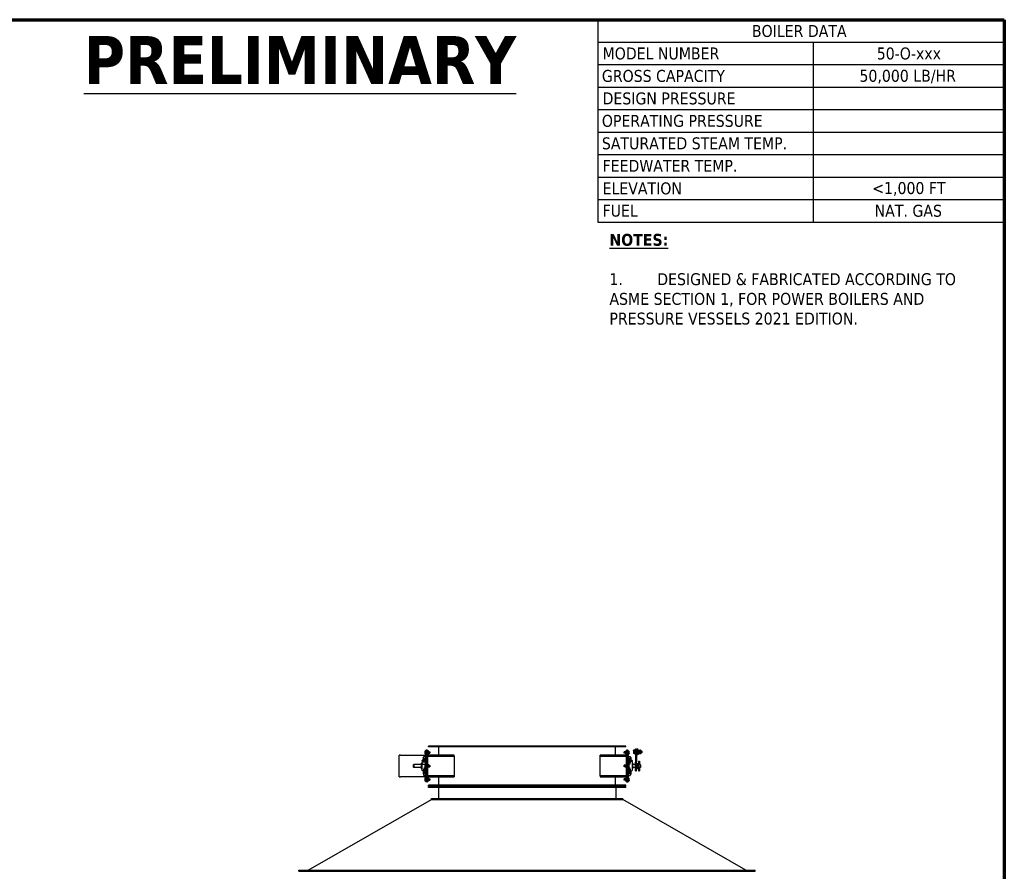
# Model space of a CAD drawing. Header units: inches. Extents: x 18 to 846, y -67 to 561.
# Tile 662 of 662: x 599 to 846, y 347 to 561. Entities that reach past the tile are written whole.
import ezdxf

# ---------------------------------------------------------------- set-up
doc = ezdxf.new("R2010")
doc.units = ezdxf.units.IN
doc.header["$LTSCALE"] = 24
doc.header["$MEASUREMENT"] = 0
for name, color, linetype, lineweight in [('Border (ANSI)', 7, 'Continuous', 70), ('Symbol (ANSI)', 7, 'Continuous', 25), ('Visible (ANSI)', 7, 'Continuous', 30)]:
    doc.layers.add(name, color=color, linetype=linetype, lineweight=lineweight)
doc.styles.add('Note Text (ANSI)', font='tahoma.ttf')

# ---------------------------------------------------------------- blocks, each defined once
blk = doc.blocks.new('Borders SUPERIOR BORDER')
at = {"layer": 'Border (ANSI)'}
for p, q in [((0.75, 23.375), (35.25, 23.375)), ((35.25, 23.375), (35.25, 0.625))]:
    blk.add_line(p, q, dxfattribs=at)
blk = doc.blocks.new('Table2')
at = {"layer": 'Symbol (ANSI)'}
for p, q in [((31, 23.375), (35.25, 23.375)), ((31, 23.375), (31, 23.14)), ((35.25, 23.375), (35.25, 23.14)), ((31, 23.14), (35.25, 23.14)), ((31, 23.14), (31, 21.259)), ((33.25, 23.14), (33.25, 21.259)), ((35.25, 23.14), (35.25, 21.259)), ((31, 22.905), (35.25, 22.905)), ((31, 22.67), (35.25, 22.67)), ((31, 22.434), (35.25, 22.434)), ((31, 22.199), (35.25, 22.199)), ((31, 21.964), (35.25, 21.964)), ((31, 21.729), (35.25, 21.729)), ((31, 21.494), (35.25, 21.494)), ((31, 21.259), (35.25, 21.259))]:
    blk.add_line(p, q, dxfattribs=at)
at = {"layer": 'Symbol (ANSI)', "char_height": 0.125, "attachment_point": 7, "style": 'Note Text (ANSI)'}
for s, insert in [('BOILER DATA', (32.61, 23.192)), ('MODEL NUMBER', (31.048, 22.957)), ('50-O-xxx', (33.916, 22.957)), ('GROSS CAPACITY', (31.041, 22.722)), ('50,000 LB/HR', (33.735, 22.706)), ('DESIGN PRESSURE', (31.048, 22.487)), ('OPERATING PRESSURE', (31.041, 22.252)), ('SATURATED STEAM TEMP.', (31.041, 22.017)), ('FEEDWATER TEMP.', (31.048, 21.784)), ('ELEVATION', (31.048, 21.546)), ('<1,000 FT', (33.869, 21.532)), ('FUEL', (31.048, 21.313)), ('NAT. GAS', (33.894, 21.312))]:
    blk.add_mtext(s, dxfattribs=dict(at, insert=insert))

msp = doc.modelspace()

# ---------------------------------------------------------------- linework, layer by layer
at = {"layer": 'Visible (ANSI)'}
for p, q in [((750.9558, 378.66786), (701.4558, 378.66786)), ((701.4558, 378.48036), (701.4558, 378.66786)), ((750.9558, 378.48036), (701.4558, 378.48036)), ((704.0183, 376.35536), (704.0183, 378.48036)), ((748.3933, 376.35536), (748.3933, 378.48036)), ((750.9558, 378.48036), (750.9558, 378.66786)), ((694.4558, 376.41786), (694.0808, 376.41786)), ((694.0808, 370.91786), (694.0808, 376.41786)), ((694.4558, 376.41786), (700.4558, 376.41786)), ((700.09643, 375.71474), (700.12155, 375.75825)), ((700.09643, 375.71474), (700.09643, 375.67706)), ((700.09643, 375.67706), (700.09643, 375.43349)), ((700.3058, 375.75825), (700.12155, 375.75825)), ((700.3058, 375.75825), (700.3058, 375.59587)), ((700.3058, 375.68661), (700.3308, 375.68661)), ((700.3308, 375.63191), (700.3308, 376.07411)), ((700.8308, 376.07411), (700.3308, 376.07411)), ((700.4558, 376.41786), (700.6433, 376.41786)), ((700.5628, 377.32386), (700.5879, 377.36734)), ((700.5628, 377.32386), (700.57415, 377.34353)), ((700.5628, 377.32386), (700.5628, 377.28622)), ((700.5628, 377.32386), (700.5628, 377.26074)), ((700.5628, 377.28622), (700.5628, 377.04286)), ((700.5628, 377.26074), (700.5628, 376.99811)), ((700.5628, 377.04286), (700.5628, 376.79951)), ((700.5628, 376.99811), (700.5628, 376.78024)), ((700.5628, 376.79951), (700.5628, 376.76186)), ((700.5628, 376.78024), (700.5628, 376.76186)), ((700.5628, 376.76186), (700.5879, 376.71839)), ((700.5628, 376.76186), (700.57415, 376.7422)), ((700.8308, 377.36734), (700.5879, 377.36734)), ((700.8308, 377.2051), (700.5879, 377.2051)), ((700.8308, 376.88063), (700.5879, 376.88063)), ((700.8308, 376.71839), (700.5879, 376.71839)), ((700.6433, 376.41786), (700.8308, 376.41786)), ((700.6433, 376.07411), (700.6433, 376.41786)), ((701.0183, 377.66786), (700.8308, 377.66786)), ((700.8308, 377.66786), (700.8308, 377.16786)), ((700.8308, 370.16786), (700.8308, 377.16786)), ((701.0183, 377.66786), (701.0183, 377.16786)), ((701.0183, 377.16786), (701.0183, 377.66786)), ((701.2058, 377.66786), (701.0183, 377.66786)), ((701.0183, 370.16786), (701.0183, 377.16786)), ((701.0183, 377.16786), (701.0183, 370.16786)), ((701.2058, 377.66786), (701.2058, 377.16786)), ((701.2058, 377.32436), (701.23095, 377.36791)), ((701.2058, 377.16786), (701.2058, 370.16786)), ((701.2058, 376.76136), (701.23095, 376.71782)), ((701.3933, 376.16786), (701.2058, 376.16786)), ((701.50966, 377.36791), (701.23095, 377.36791)), ((701.50966, 377.20539), (701.23095, 377.20539)), ((701.50966, 376.88034), (701.23095, 376.88034)), ((701.50966, 376.71782), (701.23095, 376.71782)), ((707.87454, 376.35536), (701.3933, 376.35536)), ((701.3933, 376.16786), (707.87454, 376.16786)), ((701.5348, 377.32436), (701.50966, 377.36791)), ((701.5348, 376.76136), (701.50966, 376.71782)), ((701.5348, 377.28665), (701.5348, 377.32436)), ((701.5348, 377.04286), (701.5348, 377.28665)), ((701.5348, 377.23036), (701.79364, 377.23036)), ((701.5348, 376.79908), (701.5348, 377.04286)), ((701.5348, 376.85536), (701.79364, 376.85536)), ((701.5348, 376.76136), (701.5348, 376.79908)), ((701.79364, 376.85536), (701.79364, 377.23036)), ((701.83081, 377.19202), (701.79364, 377.23036)), ((701.83081, 376.89371), (701.79364, 376.85536)), ((701.83081, 377.19202), (701.83081, 376.89371)), ((707.87454, 376.16786), (707.87454, 376.35536)), ((707.87454, 376.16786), (707.87454, 371.16786)), ((751.0183, 376.35536), (744.53707, 376.35536)), ((744.53707, 376.16786), (744.53707, 376.35536)), ((744.53707, 376.16786), (751.0183, 376.16786)), ((744.53707, 371.16786), (744.53707, 376.16786)), ((750.5808, 377.19202), (750.61797, 377.23036)), ((750.5808, 376.89371), (750.5808, 377.19202)), ((750.5808, 376.89371), (750.61797, 376.85536)), ((750.61797, 377.23036), (750.61797, 376.85536)), ((750.8768, 377.23036), (750.61797, 377.23036)), ((750.8768, 376.85536), (750.61797, 376.85536)), ((750.8768, 377.32436), (750.90195, 377.36791)), ((750.8768, 377.32436), (750.8768, 377.28665)), ((750.8768, 377.28665), (750.8768, 377.04286)), ((750.8768, 377.04286), (750.8768, 376.79908)), ((750.8768, 376.79908), (750.8768, 376.76136)), ((750.8768, 376.76136), (750.90195, 376.71782)), ((750.90195, 377.36791), (751.18066, 377.36791)), ((750.90195, 377.20539), (751.18066, 377.20539)), ((750.90195, 376.88034), (751.18066, 376.88034)), ((750.90195, 376.71782), (751.18066, 376.71782)), ((751.0183, 376.16786), (751.2058, 376.16786)), ((751.2058, 377.32436), (751.18066, 377.36791)), ((751.2058, 376.76136), (751.18066, 376.71782)), ((751.2058, 377.16786), (751.2058, 377.66786)), ((751.3933, 377.66786), (751.2058, 377.66786)), ((751.2058, 370.16786), (751.2058, 377.16786)), ((751.3933, 377.16786), (751.3933, 377.66786)), ((751.3933, 377.66786), (751.5808, 377.66786)), ((751.3933, 377.66786), (751.3933, 377.16786)), ((751.3933, 377.16786), (751.3933, 370.16786)), ((751.3933, 370.16786), (751.3933, 377.16786)), ((751.5808, 377.16786), (751.5808, 377.66786)), ((751.5808, 377.36734), (751.82371, 377.36734)), ((751.5808, 377.2051), (751.82371, 377.2051)), ((751.5808, 377.16786), (751.5808, 370.16786)), ((751.5808, 376.88063), (751.82371, 376.88063)), ((751.5808, 376.71839), (751.82371, 376.71839)), ((751.5808, 376.07411), (752.0808, 376.07411)), ((751.8488, 377.32386), (751.82371, 377.36734)), ((751.8488, 376.76186), (751.82371, 376.71839)), ((751.8488, 377.28622), (751.8488, 377.32386)), ((751.8488, 377.04286), (751.8488, 377.28622)), ((751.8488, 376.79951), (751.8488, 377.04286)), ((751.8488, 376.76186), (751.8488, 376.79951)), ((752.0808, 376.07411), (752.0808, 375.63191)), ((752.10581, 375.68661), (752.0808, 375.68661)), ((752.10581, 375.59587), (752.10581, 375.75825)), ((752.10581, 375.75825), (752.29006, 375.75825)), ((752.31518, 375.71474), (752.29006, 375.75825)), ((752.31518, 375.67706), (752.31518, 375.71474)), ((752.31518, 375.43349), (752.31518, 375.67706)), ((752.9148, 377.5784), (752.9286, 377.6023)), ((752.9148, 377.5784), (752.9148, 377.55593)), ((752.9148, 377.55593), (752.9148, 377.26894)), ((752.9148, 377.26894), (752.9148, 376.91641)), ((752.9148, 376.91641), (752.9148, 376.8284)), ((752.9148, 376.8284), (752.9286, 376.8045)), ((753.2788, 377.62975), (752.9483, 377.62975)), ((753.2788, 377.48211), (752.9483, 377.48211)), ((753.2788, 377.05576), (752.9483, 377.05576)), ((753.2788, 376.77705), (752.9483, 376.77705)), ((753.2788, 377.7349), (753.2788, 376.6719)), ((753.2788, 377.7349), (753.4558, 377.7349)), ((753.2788, 376.6719), (753.4558, 376.6719)), ((753.4558, 377.7841), (753.4558, 377.9534)), ((753.4558, 377.9534), (753.6433, 377.9534)), ((753.4558, 377.7841), (753.4558, 374.63571)), ((753.6433, 377.7841), (753.6433, 377.9534)), ((753.6433, 377.7841), (753.6433, 374.63571)), ((753.6433, 377.7349), (753.8203, 377.7349)), ((753.6433, 376.6719), (753.8203, 376.6719)), ((753.8203, 377.9534), (754.0078, 377.9534)), ((753.8203, 377.9534), (753.8203, 376.4534)), ((754.0078, 376.4534), (753.8203, 376.4534)), ((754.0078, 376.4534), (754.0078, 377.9534)), ((754.0078, 377.7349), (754.1848, 377.7349)), ((754.0078, 376.6719), (754.1848, 376.6719)), ((754.1848, 377.7349), (754.1848, 376.6719)), ((754.1848, 377.6379), (754.3098, 377.6379)), ((754.1848, 376.7689), (754.3098, 376.7689)), ((754.3098, 377.6379), (754.3098, 376.82346)), ((754.3098, 377.5784), (754.3236, 377.6023)), ((754.3098, 376.8284), (754.3236, 376.8045)), ((754.3098, 376.82346), (754.3098, 376.8093)), ((754.3098, 376.8093), (754.3098, 376.7689)), ((754.3433, 377.62975), (754.71431, 377.62975)), ((754.3433, 377.48211), (754.71431, 377.48211)), ((754.3433, 377.05576), (754.71431, 377.05576)), ((754.3433, 376.77705), (754.71431, 376.77705)), ((754.7478, 377.5784), (754.73401, 377.6023)), ((754.7478, 376.8284), (754.73401, 376.8045)), ((754.7478, 377.55593), (754.7478, 377.5784)), ((754.7478, 377.26894), (754.7478, 377.55593)), ((754.7478, 377.4534), (754.98304, 377.4534)), ((754.7478, 376.91641), (754.7478, 377.26894)), ((754.7478, 376.9534), (754.98304, 376.9534)), ((754.7478, 376.8284), (754.7478, 376.91641)), ((754.98304, 376.9534), (754.98304, 377.4534)), ((755.02881, 377.40621), (754.98304, 377.4534)), ((755.02881, 377.00059), (754.98304, 376.9534)), ((755.02881, 377.40621), (755.02881, 377.00059)), ((697.7058, 373.98036), (697.7683, 374.04286)), ((697.7058, 373.35536), (697.7058, 373.98036)), ((697.7058, 373.35536), (697.7683, 373.29286)), ((697.7683, 374.04286), (697.7683, 373.29286)), ((699.7058, 374.04286), (697.7683, 374.04286)), ((699.7058, 373.29286), (697.7683, 373.29286)), ((699.7058, 372.93361), (699.7058, 374.40211)), ((699.86205, 375.07256), (699.86205, 375.10185)), ((700.22797, 375.10185), (699.86205, 375.10185)), ((699.86205, 375.07256), (699.86205, 374.50687)), ((699.86205, 374.36545), (699.86205, 374.50687)), ((699.86205, 374.36545), (699.86205, 374.03677)), ((699.86205, 372.53036), (699.86205, 374.03677)), ((700.3808, 374.07594), (699.91205, 374.07594)), ((700.09643, 375.43349), (700.09643, 375.18992)), ((700.09643, 375.18992), (700.09643, 375.15224)), ((700.09643, 375.15224), (700.12155, 375.10873)), ((700.3058, 375.59587), (700.12155, 375.59587)), ((700.3058, 375.27111), (700.12155, 375.27111)), ((700.23773, 375.10873), (700.12155, 375.10873)), ((700.15863, 374.74216), (700.15863, 374.80828)), ((700.22005, 375.09436), (700.19067, 375.06206)), ((700.29643, 374.68591), (700.29643, 374.75202)), ((700.3058, 375.59587), (700.3058, 375.27111)), ((700.3058, 375.27111), (700.3058, 375.12381)), ((700.3058, 375.18036), (700.3308, 375.18036)), ((700.3308, 375.63191), (700.3308, 375.59782)), ((700.3308, 375.11931), (700.3308, 375.59782)), ((700.3308, 375.59782), (700.3808, 375.59782)), ((700.3808, 375.10185), (700.36489, 375.10185)), ((700.37281, 375.09436), (700.40219, 375.06206)), ((700.3808, 375.59782), (700.3808, 375.10089)), ((700.3808, 375.10089), (700.8308, 375.10089)), ((700.7308, 374.07655), (700.3808, 374.07655)), ((700.3808, 374.07655), (700.3808, 374.03567)), ((700.3808, 373.30005), (700.3808, 371.73791)), ((700.43422, 374.74216), (700.43422, 374.80828)), ((700.5628, 373.94886), (700.5879, 373.99234)), ((700.5628, 373.94886), (700.5628, 373.91122)), ((700.5628, 373.91122), (700.5628, 373.66786)), ((700.5628, 373.66786), (700.5628, 373.42451)), ((700.5628, 373.42451), (700.5628, 373.38686)), ((700.5628, 373.38686), (700.5879, 373.34339)), ((700.8308, 373.99234), (700.5879, 373.99234)), ((700.8308, 373.8301), (700.5879, 373.8301)), ((700.8308, 373.50563), (700.5879, 373.50563)), ((700.8308, 373.34339), (700.5879, 373.34339)), ((700.7308, 375.10073), (700.7308, 375.07256)), ((700.7308, 375.10073), (700.8308, 375.10073)), ((700.7308, 374.50687), (700.7308, 375.07256)), ((700.8308, 374.60523), (700.7308, 374.60523)), ((700.7308, 374.50687), (700.7308, 374.36545)), ((700.7308, 374.07655), (700.7308, 374.36545)), ((700.7308, 374.03567), (700.7308, 374.07655)), ((700.8308, 374.04286), (700.7308, 374.04286)), ((700.7308, 374.03567), (700.7308, 373.99234)), ((700.7308, 373.34339), (700.7308, 373.30005)), ((700.7308, 372.58209), (700.7308, 373.30005)), ((700.8308, 373.29286), (700.7308, 373.29286)), ((701.2058, 373.94936), (701.23095, 373.99291)), ((701.2058, 373.38636), (701.23095, 373.34282)), ((701.50966, 373.99291), (701.23095, 373.99291)), ((701.50966, 373.83039), (701.23095, 373.83039)), ((701.50966, 373.50534), (701.23095, 373.50534)), ((701.50966, 373.34282), (701.23095, 373.34282)), ((701.5348, 373.94936), (701.50966, 373.99291)), ((701.5348, 373.38636), (701.50966, 373.34282)), ((701.5348, 373.91165), (701.5348, 373.94936)), ((701.5348, 373.66786), (701.5348, 373.91165)), ((701.5348, 373.85536), (701.79364, 373.85536)), ((701.5348, 373.42408), (701.5348, 373.66786)), ((701.5348, 373.48036), (701.79364, 373.48036)), ((701.5348, 373.38636), (701.5348, 373.42408)), ((701.79364, 373.48036), (701.79364, 373.85536)), ((701.83081, 373.81702), (701.79364, 373.85536)), ((701.83081, 373.51871), (701.79364, 373.48036)), ((701.83081, 373.81702), (701.83081, 373.51871)), ((750.5808, 373.81702), (750.61797, 373.85536)), ((750.5808, 373.51871), (750.5808, 373.81702)), ((750.5808, 373.51871), (750.61797, 373.48036)), ((750.61797, 373.85536), (750.61797, 373.48036)), ((750.8768, 373.85536), (750.61797, 373.85536)), ((750.8768, 373.48036), (750.61797, 373.48036)), ((750.8768, 373.94936), (750.90195, 373.99291)), ((750.8768, 373.94936), (750.8768, 373.91165)), ((750.8768, 373.91165), (750.8768, 373.66786)), ((750.8768, 373.66786), (750.8768, 373.42408)), ((750.8768, 373.42408), (750.8768, 373.38636)), ((750.8768, 373.38636), (750.90195, 373.34282)), ((750.90195, 373.99291), (751.18066, 373.99291)), ((750.90195, 373.83039), (751.18066, 373.83039)), ((750.90195, 373.50534), (751.18066, 373.50534)), ((750.90195, 373.34282), (751.18066, 373.34282)), ((751.2058, 373.94936), (751.18066, 373.99291)), ((751.2058, 373.38636), (751.18066, 373.34282)), ((751.5808, 374.75364), (751.6808, 374.75364)), ((751.5808, 374.60523), (751.6808, 374.60523)), ((751.6808, 374.04286), (751.5808, 374.04286)), ((751.5808, 373.99234), (751.82371, 373.99234)), ((751.5808, 373.8301), (751.82371, 373.8301)), ((751.5808, 373.50563), (751.82371, 373.50563)), ((751.5808, 373.34339), (751.82371, 373.34339)), ((751.6808, 373.29286), (751.5808, 373.29286)), ((751.6808, 374.75364), (751.6808, 374.03567)), ((751.6808, 373.99234), (751.6808, 374.03567)), ((751.6808, 373.30005), (751.6808, 373.34339)), ((751.6808, 373.30005), (751.6808, 372.58209)), ((751.8488, 373.94886), (751.82371, 373.99234)), ((751.8488, 373.38686), (751.82371, 373.34339)), ((751.8488, 373.91122), (751.8488, 373.94886)), ((751.8488, 373.66786), (751.8488, 373.91122)), ((751.8488, 373.42451), (751.8488, 373.66786)), ((751.8488, 373.38686), (751.8488, 373.42451)), ((752.0308, 374.03567), (752.0308, 375.59782)), ((752.0308, 375.59782), (752.0808, 375.59782)), ((752.0308, 374.38765), (752.0808, 374.38765)), ((752.0308, 371.73791), (752.0308, 373.30005)), ((752.0808, 375.59782), (752.0808, 375.63191)), ((752.0808, 375.59782), (752.0808, 374.38765)), ((752.10581, 375.18036), (752.0808, 375.18036)), ((752.0808, 375.10185), (752.54955, 375.10185)), ((752.0808, 374.85536), (752.49955, 374.85536)), ((752.10581, 375.27111), (752.10581, 375.59587)), ((752.10581, 375.59587), (752.29006, 375.59587)), ((752.10581, 375.27111), (752.29006, 375.27111)), ((752.10581, 375.10873), (752.10581, 375.27111)), ((752.10581, 375.10873), (752.29006, 375.10873)), ((752.31518, 375.15224), (752.29006, 375.10873)), ((752.31518, 375.18992), (752.31518, 375.43349)), ((752.31518, 375.15224), (752.31518, 375.18992)), ((752.54955, 375.10185), (752.54955, 375.07256)), ((752.54955, 374.80536), (752.54955, 375.07256)), ((752.54955, 374.80536), (752.54955, 372.53036)), ((752.7058, 374.40211), (752.7058, 372.93361)), ((753.4558, 374.04286), (752.7058, 374.04286)), ((753.4558, 373.29286), (752.7058, 373.29286)), ((753.4558, 372.41786), (753.4558, 374.63571)), ((753.6433, 372.41786), (753.6433, 374.63571)), ((753.7651, 374.29286), (753.6433, 374.38973)), ((753.7651, 374.29286), (754.14955, 374.29286)), ((753.7651, 374.29286), (753.7651, 373.41256)), ((753.7651, 373.41256), (753.7651, 373.04286)), ((754.14955, 373.04286), (754.14955, 374.29286)), ((754.2058, 374.27779), (754.14955, 374.29286)), ((754.2058, 374.88953), (754.2058, 374.91786)), ((754.2058, 374.91786), (754.3933, 374.91786)), ((754.2058, 374.88953), (754.2058, 374.27779)), ((754.2058, 374.27779), (754.2058, 373.05794)), ((754.6433, 374.04286), (754.2058, 374.04286)), ((754.6433, 373.29286), (754.2058, 373.29286)), ((754.3933, 374.88953), (754.3933, 374.91786)), ((754.3933, 374.88953), (754.3933, 374.04286)), ((754.3933, 373.29286), (754.3933, 372.44301)), ((754.6433, 373.29286), (754.6433, 374.04286)), ((754.7058, 373.98036), (754.6433, 374.04286)), ((754.7058, 373.35536), (754.6433, 373.29286)), ((754.7058, 373.98036), (754.7058, 373.35536)), ((694.0808, 370.91786), (694.4558, 370.91786)), ((700.4558, 370.91786), (694.4558, 370.91786)), ((700.3308, 372.48036), (699.91205, 372.48036)), ((700.09643, 372.18349), (700.12155, 372.227)), ((700.09643, 372.18349), (700.09643, 372.14581)), ((700.09643, 372.14581), (700.09643, 371.90224)), ((700.09643, 371.90224), (700.09643, 371.65867)), ((700.09643, 371.65867), (700.09643, 371.62099)), ((700.09643, 371.62099), (700.12155, 371.57748)), ((700.3058, 372.227), (700.12155, 372.227)), ((700.3058, 372.06462), (700.12155, 372.06462)), ((700.3058, 371.73986), (700.12155, 371.73986)), ((700.3058, 371.57748), (700.12155, 371.57748)), ((700.3058, 372.227), (700.3058, 372.06462)), ((700.3058, 372.15536), (700.3308, 372.15536)), ((700.3058, 372.06462), (700.3058, 371.73986)), ((700.3058, 371.73986), (700.3058, 371.57748)), ((700.3058, 371.64911), (700.3308, 371.64911)), ((700.3808, 372.94808), (700.3308, 372.94808)), ((700.3308, 371.73791), (700.3308, 372.94808)), ((700.3808, 371.73791), (700.3308, 371.73791)), ((700.3308, 371.73791), (700.3308, 371.70382)), ((700.3308, 371.26161), (700.3308, 371.70382)), ((700.8308, 371.26161), (700.3308, 371.26161)), ((700.4558, 370.91786), (700.6433, 370.91786)), ((700.6433, 370.91786), (700.6433, 371.26161)), ((700.6433, 370.91786), (700.8308, 370.91786)), ((700.8308, 372.7305), (700.7308, 372.7305)), ((700.8308, 372.58209), (700.7308, 372.58209)), ((701.3933, 371.16786), (701.2058, 371.16786)), ((707.87454, 371.16786), (701.3933, 371.16786)), ((701.3933, 370.98036), (707.87454, 370.98036)), ((704.0183, 368.85536), (704.0183, 370.98036)), ((707.87454, 371.16786), (707.87454, 370.98036)), ((744.53707, 371.16786), (744.53707, 370.98036)), ((751.0183, 371.16786), (744.53707, 371.16786)), ((744.53707, 370.98036), (751.0183, 370.98036)), ((748.3933, 368.85536), (748.3933, 370.98036)), ((751.0183, 371.16786), (751.2058, 371.16786)), ((751.5808, 372.7305), (751.6808, 372.7305)), ((751.6808, 372.58209), (751.5808, 372.58209)), ((751.5808, 371.26161), (752.0808, 371.26161)), ((752.0808, 372.94808), (752.0308, 372.94808)), ((752.0808, 371.73791), (752.0308, 371.73791)), ((752.0808, 372.94808), (752.0808, 371.73791)), ((752.0808, 372.48036), (752.49955, 372.48036)), ((752.10581, 372.15536), (752.0808, 372.15536)), ((752.0808, 371.70382), (752.0808, 371.73791)), ((752.0808, 371.70382), (752.0808, 371.26161)), ((752.10581, 371.64911), (752.0808, 371.64911)), ((752.10581, 372.06462), (752.10581, 372.227)), ((752.10581, 372.227), (752.29006, 372.227)), ((752.10581, 371.73986), (752.10581, 372.06462)), ((752.10581, 372.06462), (752.29006, 372.06462)), ((752.10581, 371.73986), (752.29006, 371.73986)), ((752.10581, 371.57748), (752.10581, 371.73986)), ((752.10581, 371.57748), (752.29006, 371.57748)), ((752.31518, 372.18349), (752.29006, 372.227)), ((752.31518, 371.62099), (752.29006, 371.57748)), ((752.31518, 372.14581), (752.31518, 372.18349)), ((752.31518, 371.90224), (752.31518, 372.14581)), ((752.31518, 371.65867), (752.31518, 371.90224)), ((752.31518, 371.62099), (752.31518, 371.65867)), ((753.4558, 372.41786), (753.6433, 372.41786)), ((753.7651, 373.04286), (753.6433, 372.94599)), ((753.7651, 373.04286), (754.14955, 373.04286)), ((754.2058, 373.05794), (754.14955, 373.04286)), ((754.2058, 373.05794), (754.2058, 372.44301)), ((754.2058, 372.41786), (754.2058, 372.44301)), ((754.2058, 372.41786), (754.3933, 372.41786)), ((754.3933, 372.41786), (754.3933, 372.44301)), ((700.5628, 370.57386), (700.5879, 370.61734)), ((700.5628, 370.57386), (700.5628, 370.53622)), ((700.5628, 370.53622), (700.5628, 370.29286)), ((700.5628, 370.29286), (700.5628, 370.04951)), ((700.5628, 370.04951), (700.5628, 370.01186)), ((700.5628, 370.01186), (700.5879, 369.96839)), ((700.8308, 370.61734), (700.5879, 370.61734)), ((700.8308, 370.4551), (700.5879, 370.4551)), ((700.8308, 370.13063), (700.5879, 370.13063)), ((700.8308, 369.96839), (700.5879, 369.96839)), ((700.8308, 370.16786), (700.8308, 369.66786)), ((701.0183, 369.66786), (700.8308, 369.66786)), ((701.0183, 370.16786), (701.0183, 369.66786)), ((701.0183, 369.66786), (701.0183, 370.16786)), ((701.0183, 369.66786), (701.2058, 369.66786)), ((701.2058, 370.57436), (701.23095, 370.61791)), ((701.2058, 370.16786), (701.2058, 369.66786)), ((701.2058, 370.01136), (701.23095, 369.96782)), ((701.50966, 370.61791), (701.23095, 370.61791)), ((701.50966, 370.45539), (701.23095, 370.45539)), ((701.50966, 370.13034), (701.23095, 370.13034)), ((701.50966, 369.96782), (701.23095, 369.96782)), ((750.9558, 368.85536), (701.4558, 368.85536)), ((701.4558, 368.66786), (701.4558, 368.85536)), ((750.9558, 368.66786), (701.4558, 368.66786)), ((750.9558, 368.54286), (701.4558, 368.54286)), ((701.4558, 368.29286), (701.4558, 368.54286)), ((750.9558, 368.29286), (701.4558, 368.29286)), ((701.5348, 370.57436), (701.50966, 370.61791)), ((701.5348, 370.01136), (701.50966, 369.96782)), ((701.5348, 370.53665), (701.5348, 370.57436)), ((701.5348, 370.29286), (701.5348, 370.53665)), ((701.5348, 370.48036), (701.79364, 370.48036)), ((701.5348, 370.04908), (701.5348, 370.29286)), ((701.5348, 370.10536), (701.79364, 370.10536)), ((701.5348, 370.01136), (701.5348, 370.04908)), ((701.79364, 370.10536), (701.79364, 370.48036)), ((701.83081, 370.44202), (701.79364, 370.48036)), ((701.83081, 370.14371), (701.79364, 370.10536)), ((701.83081, 370.44202), (701.83081, 370.14371)), ((703.9558, 368.29286), (703.9558, 365.54286)), ((748.4558, 368.29286), (748.4558, 365.54286)), ((750.5808, 370.44202), (750.61797, 370.48036)), ((750.5808, 370.14371), (750.5808, 370.44202)), ((750.5808, 370.14371), (750.61797, 370.10536)), ((750.61797, 370.48036), (750.61797, 370.10536)), ((750.8768, 370.48036), (750.61797, 370.48036)), ((750.8768, 370.10536), (750.61797, 370.10536)), ((750.8768, 370.57436), (750.90195, 370.61791)), ((750.8768, 370.57436), (750.8768, 370.53665)), ((750.8768, 370.53665), (750.8768, 370.29286)), ((750.8768, 370.29286), (750.8768, 370.04908)), ((750.8768, 370.04908), (750.8768, 370.01136)), ((750.8768, 370.01136), (750.90195, 369.96782)), ((750.90195, 370.61791), (751.18066, 370.61791)), ((750.90195, 370.45539), (751.18066, 370.45539)), ((750.90195, 370.13034), (751.18066, 370.13034)), ((750.90195, 369.96782), (751.18066, 369.96782)), ((750.9558, 368.66786), (750.9558, 368.85536)), ((750.9558, 368.29286), (750.9558, 368.54286)), ((751.2058, 370.57436), (751.18066, 370.61791)), ((751.2058, 370.01136), (751.18066, 369.96782)), ((751.2058, 369.66786), (751.2058, 370.16786)), ((751.2058, 369.66786), (751.3933, 369.66786)), ((751.3933, 369.66786), (751.3933, 370.16786)), ((751.3933, 370.16786), (751.3933, 369.66786)), ((751.3933, 369.66786), (751.5808, 369.66786)), ((751.5808, 370.61734), (751.82371, 370.61734)), ((751.5808, 370.4551), (751.82371, 370.4551)), ((751.5808, 369.66786), (751.5808, 370.16786)), ((751.5808, 370.13063), (751.82371, 370.13063)), ((751.5808, 369.96839), (751.82371, 369.96839)), ((751.8488, 370.57386), (751.82371, 370.61734)), ((751.8488, 370.01186), (751.82371, 369.96839)), ((751.84881, 370.57386), (751.84172, 370.58615)), ((751.84881, 370.01186), (751.84172, 369.99958)), ((751.8488, 370.53622), (751.8488, 370.57386)), ((751.8488, 370.29286), (751.8488, 370.53622)), ((751.8488, 370.04951), (751.8488, 370.29286)), ((751.8488, 370.01186), (751.8488, 370.04951)), ((751.84881, 370.49718), (751.84881, 370.57386)), ((751.84881, 370.22795), (751.84881, 370.49718)), ((751.84881, 370.02364), (751.84881, 370.22795)), ((751.84881, 370.01186), (751.84881, 370.02364)), ((671.26657, 347.54286), (702.2058, 365.29286)), ((702.2058, 365.54286), (750.2058, 365.54286)), ((702.2058, 365.29286), (702.2058, 365.54286)), ((702.2058, 365.29286), (750.2058, 365.29286)), ((750.2058, 365.29286), (750.2058, 365.54286)), ((781.14504, 347.54286), (750.2058, 365.29286)), ((668.9308, 347.54286), (783.4808, 347.54286)), ((668.9308, 347.29286), (668.9308, 347.54286)), ((668.9308, 347.29286), (783.4808, 347.29286)), ((783.4808, 347.29286), (783.4808, 347.54286))]:
    msp.add_line(p, q, dxfattribs=at)
for centre, radius, start, end in [((701.3933, 376.54286), 0.1875, 180, 270), ((701.3933, 376.54286), 0.375, 240, 270), ((751.0183, 376.54286), 0.1875, 270, 0), ((751.0183, 376.54286), 0.375, 270, 300), ((699.7058, 374.58961), 0.1875, 270, 326.4426902), ((700.29643, 374.99725), 0.12795, 164.8655136, 234.9564643), ((700.29643, 374.99725), 0.12795, 305.0435357, 15.1344864), ((752.49955, 374.80536), 0.05, 0, 90), ((752.7058, 374.58961), 0.1875, 213.5573098, 270), ((699.7058, 372.74611), 0.1875, 33.5573098, 90), ((699.91205, 372.53036), 0.05, 180, 270), ((701.3933, 370.79286), 0.375, 90, 120), ((701.3933, 370.79286), 0.1875, 90, 180), ((751.0183, 370.79286), 0.375, 60, 90), ((751.0183, 370.79286), 0.1875, 0, 90), ((752.49955, 372.53036), 0.05, 270, 0), ((752.7058, 372.74611), 0.1875, 90, 146.4426902)]:
    msp.add_arc(centre, radius, start, end, dxfattribs=at)
for centre, major_axis, ratio, start_param, end_param in [((754.22119, 377.2034), (2.46397, 0.20195), 0.156136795, 4.684825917, 4.735561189), ((754.39842, 377.2034), (2.46397, 0.20195), 0.156136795, 4.612795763, 4.663623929), ((700.29643, 374.78972), (-0.15625, 0), 0.707106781, 5.792244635, 9.915718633), ((700.29643, 375.01395), (0.12575, 0), 0.707106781, 2.569982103, 6.854795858), ((700.29643, 374.87323), (-0.1378, 0), 0.707106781, 5.646377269, 6.283185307), ((700.29643, 374.87323), (-0.1378, 0), 0.707106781, 0, 1.047197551), ((700.29643, 374.76762), (-0.125, 0), 0.707106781, 0.501266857, 2.640325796), ((700.29643, 374.94487), (-0.10433, 0), 0.707106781, 0.789492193, 2.352100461), ((700.29643, 374.87323), (-0.1378, 0), 0.707106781, 1.047197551, 2.094395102), ((700.29643, 374.87323), (0.1378, 0), 0.707106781, 5.235987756, 6.283185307), ((700.29643, 374.87323), (0.1378, 0), 0.707106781, 0, 0.636808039)]:
    msp.add_ellipse(centre, major_axis=major_axis, ratio=ratio, start_param=start_param, end_param=end_param, dxfattribs=at)
for points, weights in [([(700.12155, 375.75825), (700.09643, 375.71474), (700.09643, 375.67706)], [1, 1.0379548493, 1]), ([(700.09643, 375.67706), (700.09643, 375.63938), (700.12155, 375.59587)], [1, 1.0379548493, 1]), ([(700.5879, 377.36734), (700.5628, 377.32386), (700.5628, 377.28622)], [1, 1.0379548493, 1]), ([(700.5628, 377.28622), (700.5628, 377.24857), (700.5879, 377.2051)], [1, 1.0379548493, 1]), ([(700.5628, 377.26197), (700.5628, 377.26135), (700.5628, 377.26074)], [1.00093926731, 1.00047559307, 1]), ([(700.5628, 377.26074), (700.5628, 377.26012), (700.5628, 377.2595)], [1, 1.00047559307, 1.00093926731]), ([(700.5879, 377.2051), (700.5628, 377.11816), (700.5628, 377.04286)], [1, 1.0379548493, 1]), ([(700.5628, 377.04286), (700.5628, 376.96757), (700.5879, 376.88063)], [1, 1.0379548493, 1]), ([(700.5628, 377.00004), (700.5628, 376.99908), (700.5628, 376.99811)], [1.00093926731, 1.00047559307, 1]), ([(700.5628, 376.99811), (700.5628, 376.99715), (700.5628, 376.99618)], [1, 1.00047559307, 1.00093926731]), ([(700.5879, 376.88063), (700.5628, 376.83716), (700.5628, 376.79951)], [1, 1.0379548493, 1]), ([(700.5628, 376.79951), (700.5628, 376.76186), (700.5879, 376.71839)], [1, 1.0379548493, 1]), ([(700.5628, 376.78094), (700.5628, 376.78059), (700.5628, 376.78024)], [1.00093926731, 1.00047559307, 1]), ([(700.5628, 376.78024), (700.5628, 376.77989), (700.5628, 376.77954)], [1, 1.00047559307, 1.00093926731]), ([(700.57371, 376.74297), (700.57415, 376.7422), (700.5746, 376.74143)], [1.01691288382, 1.01658314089, 1.01620073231]), ([(700.57415, 377.34353), (700.57438, 377.34391), (700.5746, 377.3443)], [1.01656991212, 1.01639190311, 1.0162007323]), ([(701.23095, 377.36791), (701.2058, 377.32436), (701.2058, 377.28665)], [1, 1.0379548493, 1]), ([(701.2058, 377.28665), (701.2058, 377.24894), (701.23095, 377.20539)], [1, 1.0379548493, 1]), ([(701.23095, 377.20539), (701.2058, 377.11829), (701.2058, 377.04286)], [1, 1.0379548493, 1]), ([(701.2058, 377.04286), (701.2058, 376.96744), (701.23095, 376.88034)], [1, 1.0379548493, 1]), ([(701.23095, 376.88034), (701.2058, 376.83679), (701.2058, 376.79908)], [1, 1.0379548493, 1]), ([(701.2058, 376.79908), (701.2058, 376.76136), (701.23095, 376.71782)], [1, 1.0379548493, 1]), ([(701.5348, 377.28665), (701.5348, 377.32436), (701.50966, 377.36791)], [1, 1.0379548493, 1]), ([(701.50966, 377.20539), (701.5348, 377.24894), (701.5348, 377.28665)], [1, 1.0379548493, 1]), ([(701.5348, 377.04286), (701.5348, 377.11829), (701.50966, 377.20539)], [1, 1.0379548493, 1]), ([(701.50966, 376.88034), (701.5348, 376.96744), (701.5348, 377.04286)], [1, 1.0379548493, 1]), ([(701.5348, 376.79908), (701.5348, 376.83679), (701.50966, 376.88034)], [1, 1.0379548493, 1]), ([(701.50966, 376.71782), (701.5348, 376.76136), (701.5348, 376.79908)], [1, 1.0379548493, 1]), ([(750.90195, 377.36791), (750.8768, 377.32436), (750.8768, 377.28665)], [1, 1.0379548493, 1]), ([(750.8768, 377.28665), (750.8768, 377.24894), (750.90195, 377.20539)], [1, 1.0379548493, 1]), ([(750.90195, 377.20539), (750.8768, 377.11829), (750.8768, 377.04286)], [1, 1.0379548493, 1]), ([(750.8768, 377.04286), (750.8768, 376.96744), (750.90195, 376.88034)], [1, 1.0379548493, 1]), ([(750.90195, 376.88034), (750.8768, 376.83679), (750.8768, 376.79908)], [1, 1.0379548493, 1]), ([(750.8768, 376.79908), (750.8768, 376.76136), (750.90195, 376.71782)], [1, 1.0379548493, 1]), ([(751.2058, 377.28665), (751.2058, 377.32436), (751.18066, 377.36791)], [1, 1.0379548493, 1]), ([(751.18066, 377.20539), (751.2058, 377.24894), (751.2058, 377.28665)], [1, 1.0379548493, 1]), ([(751.2058, 377.04286), (751.2058, 377.11829), (751.18066, 377.20539)], [1, 1.0379548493, 1]), ([(751.18066, 376.88034), (751.2058, 376.96744), (751.2058, 377.04286)], [1, 1.0379548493, 1]), ([(751.2058, 376.79908), (751.2058, 376.83679), (751.18066, 376.88034)], [1, 1.0379548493, 1]), ([(751.18066, 376.71782), (751.2058, 376.76136), (751.2058, 376.79908)], [1, 1.0379548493, 1]), ([(751.8488, 377.28622), (751.8488, 377.32386), (751.82371, 377.36734)], [1, 1.0379548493, 1]), ([(751.82371, 377.2051), (751.8488, 377.24857), (751.8488, 377.28622)], [1, 1.0379548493, 1]), ([(751.8488, 377.04286), (751.8488, 377.11816), (751.82371, 377.2051)], [1, 1.0379548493, 1]), ([(751.82371, 376.88063), (751.8488, 376.96757), (751.8488, 377.04286)], [1, 1.0379548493, 1]), ([(751.8488, 376.79951), (751.8488, 376.83716), (751.82371, 376.88063)], [1, 1.0379548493, 1]), ([(751.82371, 376.71839), (751.8488, 376.76186), (751.8488, 376.79951)], [1, 1.0379548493, 1]), ([(752.31518, 375.67706), (752.31518, 375.71474), (752.29006, 375.75825)], [1, 1.0379548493, 1]), ([(752.29006, 375.59587), (752.31518, 375.63938), (752.31518, 375.67706)], [1, 1.0379548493, 1]), ([(752.9483, 377.62975), (752.9148, 377.59019), (752.9148, 377.55593)], [1, 1.0379548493, 1]), ([(752.9148, 377.55593), (752.9148, 377.52167), (752.9483, 377.48211)], [1, 1.0379548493, 1]), ([(752.9483, 377.48211), (752.9148, 377.36787), (752.9148, 377.26894)], [1, 1.0379548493, 1]), ([(752.9148, 377.26894), (752.9148, 377.17), (752.9483, 377.05576)], [1, 1.0379548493, 1]), ([(752.9483, 377.05576), (752.9148, 376.98108), (752.9148, 376.91641)], [1, 1.0379548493, 1]), ([(752.9148, 376.91641), (752.9148, 376.85173), (752.9483, 376.77705)], [1, 1.0379548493, 1]), ([(752.9483, 376.77705), (752.9362, 376.79134), (752.9286, 376.8045)], [1, 1.01338266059, 1.01732802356]), ([(754.3433, 377.62975), (754.3098, 377.59019), (754.3098, 377.55593)], [1, 1.0379548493, 1]), ([(754.3098, 377.55593), (754.3098, 377.52167), (754.3433, 377.48211)], [1, 1.0379548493, 1]), ([(754.3433, 377.48211), (754.3098, 377.36787), (754.3098, 377.26894)], [1, 1.0379548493, 1]), ([(754.3098, 377.26894), (754.3098, 377.17), (754.3433, 377.05576)], [1, 1.0379548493, 1]), ([(754.3433, 377.05576), (754.3098, 376.98108), (754.3098, 376.91641)], [1, 1.0379548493, 1]), ([(754.3098, 376.91641), (754.3098, 376.85173), (754.3433, 376.77705)], [1, 1.0379548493, 1]), ([(754.3433, 376.77705), (754.3312, 376.79134), (754.3236, 376.8045)], [1, 1.01338266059, 1.01732802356]), ([(754.7478, 377.55593), (754.7478, 377.59019), (754.71431, 377.62975)], [1, 1.0379548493, 1]), ([(754.71431, 377.48211), (754.7478, 377.52167), (754.7478, 377.55593)], [1, 1.0379548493, 1]), ([(754.7478, 377.26894), (754.7478, 377.36787), (754.71431, 377.48211)], [1, 1.0379548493, 1]), ([(754.71431, 377.05576), (754.7478, 377.17), (754.7478, 377.26894)], [1, 1.0379548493, 1]), ([(754.7478, 376.91641), (754.7478, 376.98108), (754.71431, 377.05576)], [1, 1.0379548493, 1]), ([(754.71431, 376.77705), (754.7478, 376.85173), (754.7478, 376.91641)], [1, 1.0379548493, 1]), ([(754.73401, 376.8045), (754.72641, 376.79134), (754.71431, 376.77705)], [1.01732802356, 1.01338266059, 1]), ([(700.12155, 375.59587), (700.09643, 375.50885), (700.09643, 375.43349)], [1, 1.0379548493, 1]), ([(700.09643, 375.43349), (700.09643, 375.35813), (700.12155, 375.27111)], [1, 1.0379548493, 1]), ([(700.12155, 375.27111), (700.09643, 375.2276), (700.09643, 375.18992)], [1, 1.0379548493, 1]), ([(700.09643, 375.18992), (700.09643, 375.15224), (700.12155, 375.10873)], [1, 1.0379548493, 1]), ([(700.15863, 374.92079), (700.17182, 374.92928), (700.18398, 374.9362)], [1, 1.0132325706, 1.01723833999]), ([(700.15863, 374.87323), (700.15863, 374.89934), (700.15863, 374.92079)], [1, 1.0379548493, 1]), ([(700.15863, 374.80828), (700.15863, 374.84713), (700.15863, 374.87323)], [1, 1.0379548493, 1]), ([(700.22753, 374.78885), (700.19556, 374.80191), (700.15863, 374.80828)], [1, 1.0379548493, 1]), ([(700.15863, 374.74216), (700.19556, 374.71839), (700.22753, 374.70533)], [1, 1.0379548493, 1]), ([(700.29643, 374.75202), (700.25951, 374.7758), (700.22753, 374.78885)], [1, 1.0379548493, 1]), ([(700.22753, 374.70533), (700.25951, 374.69228), (700.29643, 374.68591)], [1, 1.0379548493, 1]), ([(700.36533, 374.78885), (700.33335, 374.7758), (700.29643, 374.75202)], [1, 1.0379548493, 1]), ([(700.29643, 374.68591), (700.33335, 374.69228), (700.36533, 374.70533)], [1, 1.0379548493, 1]), ([(700.43422, 374.80828), (700.3973, 374.80191), (700.36533, 374.78885)], [1, 1.0379548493, 1]), ([(700.36533, 374.70533), (700.3973, 374.71839), (700.43422, 374.74216)], [1, 1.0379548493, 1]), ([(700.40888, 374.9362), (700.42104, 374.92928), (700.43422, 374.92079)], [1.01723833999, 1.0132325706, 1]), ([(700.43422, 374.92079), (700.43422, 374.89934), (700.43422, 374.87323)], [1, 1.0379548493, 1]), ([(700.43422, 374.87323), (700.43422, 374.84713), (700.43422, 374.80828)], [1, 1.0379548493, 1]), ([(700.5879, 373.99234), (700.5628, 373.94886), (700.5628, 373.91122)], [1, 1.0379548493, 1]), ([(700.5628, 373.91122), (700.5628, 373.87357), (700.5879, 373.8301)], [1, 1.0379548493, 1]), ([(700.5879, 373.8301), (700.5628, 373.74316), (700.5628, 373.66786)], [1, 1.0379548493, 1]), ([(700.5628, 373.66786), (700.5628, 373.59257), (700.5879, 373.50563)], [1, 1.0379548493, 1]), ([(700.5879, 373.50563), (700.5628, 373.46216), (700.5628, 373.42451)], [1, 1.0379548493, 1]), ([(700.5628, 373.42451), (700.5628, 373.38686), (700.5879, 373.34339)], [1, 1.0379548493, 1]), ([(701.23095, 373.99291), (701.2058, 373.94936), (701.2058, 373.91165)], [1, 1.0379548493, 1]), ([(701.2058, 373.91165), (701.2058, 373.87394), (701.23095, 373.83039)], [1, 1.0379548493, 1]), ([(701.23095, 373.83039), (701.2058, 373.74329), (701.2058, 373.66786)], [1, 1.0379548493, 1]), ([(701.2058, 373.66786), (701.2058, 373.59244), (701.23095, 373.50534)], [1, 1.0379548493, 1]), ([(701.23095, 373.50534), (701.2058, 373.46179), (701.2058, 373.42408)], [1, 1.0379548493, 1]), ([(701.2058, 373.42408), (701.2058, 373.38636), (701.23095, 373.34282)], [1, 1.0379548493, 1]), ([(701.5348, 373.91165), (701.5348, 373.94936), (701.50966, 373.99291)], [1, 1.0379548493, 1]), ([(701.50966, 373.83039), (701.5348, 373.87394), (701.5348, 373.91165)], [1, 1.0379548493, 1]), ([(701.5348, 373.66786), (701.5348, 373.74329), (701.50966, 373.83039)], [1, 1.0379548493, 1]), ([(701.50966, 373.50534), (701.5348, 373.59244), (701.5348, 373.66786)], [1, 1.0379548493, 1]), ([(701.5348, 373.42408), (701.5348, 373.46179), (701.50966, 373.50534)], [1, 1.0379548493, 1]), ([(701.50966, 373.34282), (701.5348, 373.38636), (701.5348, 373.42408)], [1, 1.0379548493, 1]), ([(750.90195, 373.99291), (750.8768, 373.94936), (750.8768, 373.91165)], [1, 1.0379548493, 1]), ([(750.8768, 373.91165), (750.8768, 373.87394), (750.90195, 373.83039)], [1, 1.0379548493, 1]), ([(750.90195, 373.83039), (750.8768, 373.74329), (750.8768, 373.66786)], [1, 1.0379548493, 1]), ([(750.8768, 373.66786), (750.8768, 373.59244), (750.90195, 373.50534)], [1, 1.0379548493, 1]), ([(750.90195, 373.50534), (750.8768, 373.46179), (750.8768, 373.42408)], [1, 1.0379548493, 1]), ([(750.8768, 373.42408), (750.8768, 373.38636), (750.90195, 373.34282)], [1, 1.0379548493, 1]), ([(751.2058, 373.91165), (751.2058, 373.94936), (751.18066, 373.99291)], [1, 1.0379548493, 1]), ([(751.18066, 373.83039), (751.2058, 373.87394), (751.2058, 373.91165)], [1, 1.0379548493, 1]), ([(751.2058, 373.66786), (751.2058, 373.74329), (751.18066, 373.83039)], [1, 1.0379548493, 1]), ([(751.18066, 373.50534), (751.2058, 373.59244), (751.2058, 373.66786)], [1, 1.0379548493, 1]), ([(751.2058, 373.42408), (751.2058, 373.46179), (751.18066, 373.50534)], [1, 1.0379548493, 1]), ([(751.18066, 373.34282), (751.2058, 373.38636), (751.2058, 373.42408)], [1, 1.0379548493, 1]), ([(751.8488, 373.91122), (751.8488, 373.94886), (751.82371, 373.99234)], [1, 1.0379548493, 1]), ([(751.82371, 373.8301), (751.8488, 373.87357), (751.8488, 373.91122)], [1, 1.0379548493, 1]), ([(751.8488, 373.66786), (751.8488, 373.74316), (751.82371, 373.8301)], [1, 1.0379548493, 1]), ([(751.82371, 373.50563), (751.8488, 373.59257), (751.8488, 373.66786)], [1, 1.0379548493, 1]), ([(751.8488, 373.42451), (751.8488, 373.46216), (751.82371, 373.50563)], [1, 1.0379548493, 1]), ([(751.82371, 373.34339), (751.8488, 373.38686), (751.8488, 373.42451)], [1, 1.0379548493, 1]), ([(752.31518, 375.43349), (752.31518, 375.50885), (752.29006, 375.59587)], [1, 1.0379548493, 1]), ([(752.29006, 375.27111), (752.31518, 375.35813), (752.31518, 375.43349)], [1, 1.0379548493, 1]), ([(752.31518, 375.18992), (752.31518, 375.2276), (752.29006, 375.27111)], [1, 1.0379548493, 1]), ([(752.29006, 375.10873), (752.31518, 375.15224), (752.31518, 375.18992)], [1, 1.0379548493, 1]), ([(700.12155, 372.227), (700.09643, 372.18349), (700.09643, 372.14581)], [1, 1.0379548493, 1]), ([(700.09643, 372.14581), (700.09643, 372.10813), (700.12155, 372.06462)], [1, 1.0379548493, 1]), ([(700.12155, 372.06462), (700.09643, 371.9776), (700.09643, 371.90224)], [1, 1.0379548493, 1]), ([(700.09643, 371.90224), (700.09643, 371.82688), (700.12155, 371.73986)], [1, 1.0379548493, 1]), ([(700.12155, 371.73986), (700.09643, 371.69635), (700.09643, 371.65867)], [1, 1.0379548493, 1]), ([(700.09643, 371.65867), (700.09643, 371.62099), (700.12155, 371.57748)], [1, 1.0379548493, 1]), ([(752.31518, 372.14581), (752.31518, 372.18349), (752.29006, 372.227)], [1, 1.0379548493, 1]), ([(752.29006, 372.06462), (752.31518, 372.10813), (752.31518, 372.14581)], [1, 1.0379548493, 1]), ([(752.31518, 371.90224), (752.31518, 371.9776), (752.29006, 372.06462)], [1, 1.0379548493, 1]), ([(752.29006, 371.73986), (752.31518, 371.82688), (752.31518, 371.90224)], [1, 1.0379548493, 1]), ([(752.31518, 371.65867), (752.31518, 371.69635), (752.29006, 371.73986)], [1, 1.0379548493, 1]), ([(752.29006, 371.57748), (752.31518, 371.62099), (752.31518, 371.65867)], [1, 1.0379548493, 1]), ([(700.5879, 370.61734), (700.5628, 370.57386), (700.5628, 370.53622)], [1, 1.0379548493, 1]), ([(700.5628, 370.53622), (700.5628, 370.49857), (700.5879, 370.4551)], [1, 1.0379548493, 1]), ([(700.5879, 370.4551), (700.5628, 370.36816), (700.5628, 370.29286)], [1, 1.0379548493, 1]), ([(700.5628, 370.29286), (700.5628, 370.21757), (700.5879, 370.13063)], [1, 1.0379548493, 1]), ([(700.5879, 370.13063), (700.5628, 370.08716), (700.5628, 370.04951)], [1, 1.0379548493, 1]), ([(700.5628, 370.04951), (700.5628, 370.01186), (700.5879, 369.96839)], [1, 1.0379548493, 1]), ([(701.23095, 370.61791), (701.2058, 370.57436), (701.2058, 370.53665)], [1, 1.0379548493, 1]), ([(701.2058, 370.53665), (701.2058, 370.49894), (701.23095, 370.45539)], [1, 1.0379548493, 1]), ([(701.23095, 370.45539), (701.2058, 370.36829), (701.2058, 370.29286)], [1, 1.0379548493, 1]), ([(701.2058, 370.29286), (701.2058, 370.21744), (701.23095, 370.13034)], [1, 1.0379548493, 1]), ([(701.23095, 370.13034), (701.2058, 370.08679), (701.2058, 370.04908)], [1, 1.0379548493, 1]), ([(701.2058, 370.04908), (701.2058, 370.01136), (701.23095, 369.96782)], [1, 1.0379548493, 1]), ([(701.5348, 370.53665), (701.5348, 370.57436), (701.50966, 370.61791)], [1, 1.0379548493, 1]), ([(701.50966, 370.45539), (701.5348, 370.49894), (701.5348, 370.53665)], [1, 1.0379548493, 1]), ([(701.5348, 370.29286), (701.5348, 370.36829), (701.50966, 370.45539)], [1, 1.0379548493, 1]), ([(701.50966, 370.13034), (701.5348, 370.21744), (701.5348, 370.29286)], [1, 1.0379548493, 1]), ([(701.5348, 370.04908), (701.5348, 370.08679), (701.50966, 370.13034)], [1, 1.0379548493, 1]), ([(701.50966, 369.96782), (701.5348, 370.01136), (701.5348, 370.04908)], [1, 1.0379548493, 1]), ([(750.90195, 370.61791), (750.8768, 370.57436), (750.8768, 370.53665)], [1, 1.0379548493, 1]), ([(750.8768, 370.53665), (750.8768, 370.49894), (750.90195, 370.45539)], [1, 1.0379548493, 1]), ([(750.90195, 370.45539), (750.8768, 370.36829), (750.8768, 370.29286)], [1, 1.0379548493, 1]), ([(750.8768, 370.29286), (750.8768, 370.21744), (750.90195, 370.13034)], [1, 1.0379548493, 1]), ([(750.90195, 370.13034), (750.8768, 370.08679), (750.8768, 370.04908)], [1, 1.0379548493, 1]), ([(750.8768, 370.04908), (750.8768, 370.01136), (750.90195, 369.96782)], [1, 1.0379548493, 1]), ([(751.2058, 370.53665), (751.2058, 370.57436), (751.18066, 370.61791)], [1, 1.0379548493, 1]), ([(751.18066, 370.45539), (751.2058, 370.49894), (751.2058, 370.53665)], [1, 1.0379548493, 1]), ([(751.2058, 370.29286), (751.2058, 370.36829), (751.18066, 370.45539)], [1, 1.0379548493, 1]), ([(751.18066, 370.13034), (751.2058, 370.21744), (751.2058, 370.29286)], [1, 1.0379548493, 1]), ([(751.2058, 370.04908), (751.2058, 370.08679), (751.18066, 370.13034)], [1, 1.0379548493, 1]), ([(751.18066, 369.96782), (751.2058, 370.01136), (751.2058, 370.04908)], [1, 1.0379548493, 1]), ([(751.8488, 370.53622), (751.8488, 370.57386), (751.82371, 370.61734)], [1, 1.0379548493, 1]), ([(751.82371, 370.4551), (751.8488, 370.49857), (751.8488, 370.53622)], [1, 1.0379548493, 1]), ([(751.8488, 370.29286), (751.8488, 370.36816), (751.82371, 370.4551)], [1, 1.0379548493, 1]), ([(751.82371, 370.13063), (751.8488, 370.21757), (751.8488, 370.29286)], [1, 1.0379548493, 1]), ([(751.8488, 370.04951), (751.8488, 370.08716), (751.82371, 370.13063)], [1, 1.0379548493, 1]), ([(751.82371, 369.96839), (751.8488, 370.01186), (751.8488, 370.04951)], [1, 1.0379548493, 1]), ([(751.84137, 370.58675), (751.84154, 370.58645), (751.84172, 370.58615)], [1.01879022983, 1.01883937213, 1.01887561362]), ([(751.84137, 369.99898), (751.84172, 369.99958), (751.84206, 370.00018)], [1.01879022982, 1.01888851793, 1.0189351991]), ([(751.84881, 370.49718), (751.84881, 370.49785), (751.8488, 370.49852)], [1, 1.00047559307, 1.00093926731]), ([(751.8488, 370.49583), (751.84881, 370.4965), (751.84881, 370.49718)], [1.00093926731, 1.00047559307, 1]), ([(751.84881, 370.22795), (751.84881, 370.2289), (751.8488, 370.22985)], [1, 1.00047559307, 1.00093926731]), ([(751.8488, 370.22604), (751.84881, 370.227), (751.84881, 370.22795)], [1.00093926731, 1.00047559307, 1]), ([(751.84881, 370.02364), (751.84881, 370.02392), (751.8488, 370.0242)], [1, 1.00047559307, 1.00093926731]), ([(751.8488, 370.02308), (751.84881, 370.02336), (751.84881, 370.02364)], [1.00093926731, 1.00047559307, 1])]:
    msp.add_rational_spline(points, weights, degree=2, dxfattribs=at)
for points, knots in [([(699.91205, 374.07594), (699.90608, 374.07594), (699.89907, 374.07488), (699.88784, 374.0714), (699.88172, 374.06829), (699.87283, 374.06161), (699.8686, 374.05678), (699.86359, 374.0477), (699.86205, 374.04179), (699.86205, 374.03677)], [0, 0, 0, 0, 0.0455172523, 0.0455172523, 0.0933934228, 0.0933934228, 0.1444014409, 0.1444014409, 0.1984150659, 0.1984150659, 0.1984150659, 0.1984150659]), ([(700.18628, 374.93215), (700.18617, 374.93197), (700.18606, 374.9318), (700.18557, 374.93104), (700.18533, 374.93074), (700.18533, 374.93074)], [4.5969776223, 4.5969776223, 4.5969776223, 4.5969776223, 4.6181308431, 4.6181308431, 4.7080743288, 4.7080743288, 4.7080743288, 4.7080743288]), ([(700.22005, 375.09436), (700.22552, 375.10037), (700.23224, 375.10563), (700.24766, 375.11443), (700.25642, 375.11792), (700.27498, 375.12272), (700.2848, 375.12401), (700.30448, 375.12429), (700.31435, 375.12327), (700.33319, 375.119), (700.34215, 375.11575), (700.35826, 375.10727), (700.3654, 375.10205), (700.37178, 375.09547), (700.3723, 375.09492), (700.37281, 375.09436)], [4.760400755, 4.760400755, 4.760400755, 4.760400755, 5.080704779, 5.080704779, 5.409398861, 5.409398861, 5.739583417, 5.739583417, 6.069691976, 6.069691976, 6.399883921, 6.399883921, 6.728983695, 6.728983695, 6.758772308, 6.758772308, 6.758772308, 6.758772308]), ([(700.40753, 374.93074), (700.40753, 374.93074), (700.40729, 374.93104), (700.4068, 374.9318), (700.40669, 374.93197), (700.40658, 374.93215)], [0.5279134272, 0.5279134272, 0.5279134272, 0.5279134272, 0.6178569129, 0.6178569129, 0.6390101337, 0.6390101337, 0.6390101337, 0.6390101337])]:
    msp.add_open_spline(points, degree=3, knots=knots, dxfattribs=at)

# ---------------------------------------------------------------- block references
at = {"xscale": 24, "yscale": 24, "zscale": 24}
for name in ['Borders SUPERIOR BORDER', 'Table2']:
    msp.add_blockref(name, (0, 0), dxfattribs=at)

# ---------------------------------------------------------------- texts
at = {"layer": 'Symbol (ANSI)', "insert": (614.91177, 556.89317), "char_height": 11.9999998, "width": 127.5399961, "attachment_point": 1, "style": 'Note Text (ANSI)'}
msp.add_mtext('\\fTahoma|b1|i0;{\\H12.0000;\\LPRELIMINARY}\\l', dxfattribs=at)
at = {"layer": 'Symbol (ANSI)', "insert": (746.87922, 507.24536), "char_height": 3, "width": 98.6654946, "attachment_point": 1, "line_spacing_factor": 0.987884, "style": 'Note Text (ANSI)'}
msp.add_mtext('\\fTahoma|b1|i0;{\\H3.0000;\\LNOTES:}\\l\\fTahoma|b0|i0;{\\H3.0000;\\P}\\fTahoma|b0|i0;{\\H3.0000;\\P}\\fTahoma|b0|i0;{\\H3.0000;1.^I}\\fTahoma|b0|i0;{\\H3.0000;DESIGNED & FABRICATED ACCORDING TO \\PASME SECTION 1, FOR POWER BOILERS AND \\PPRESSURE VESSELS 2021 EDITION.\\P}', dxfattribs=at)

doc.saveas('drawing.dxf')
